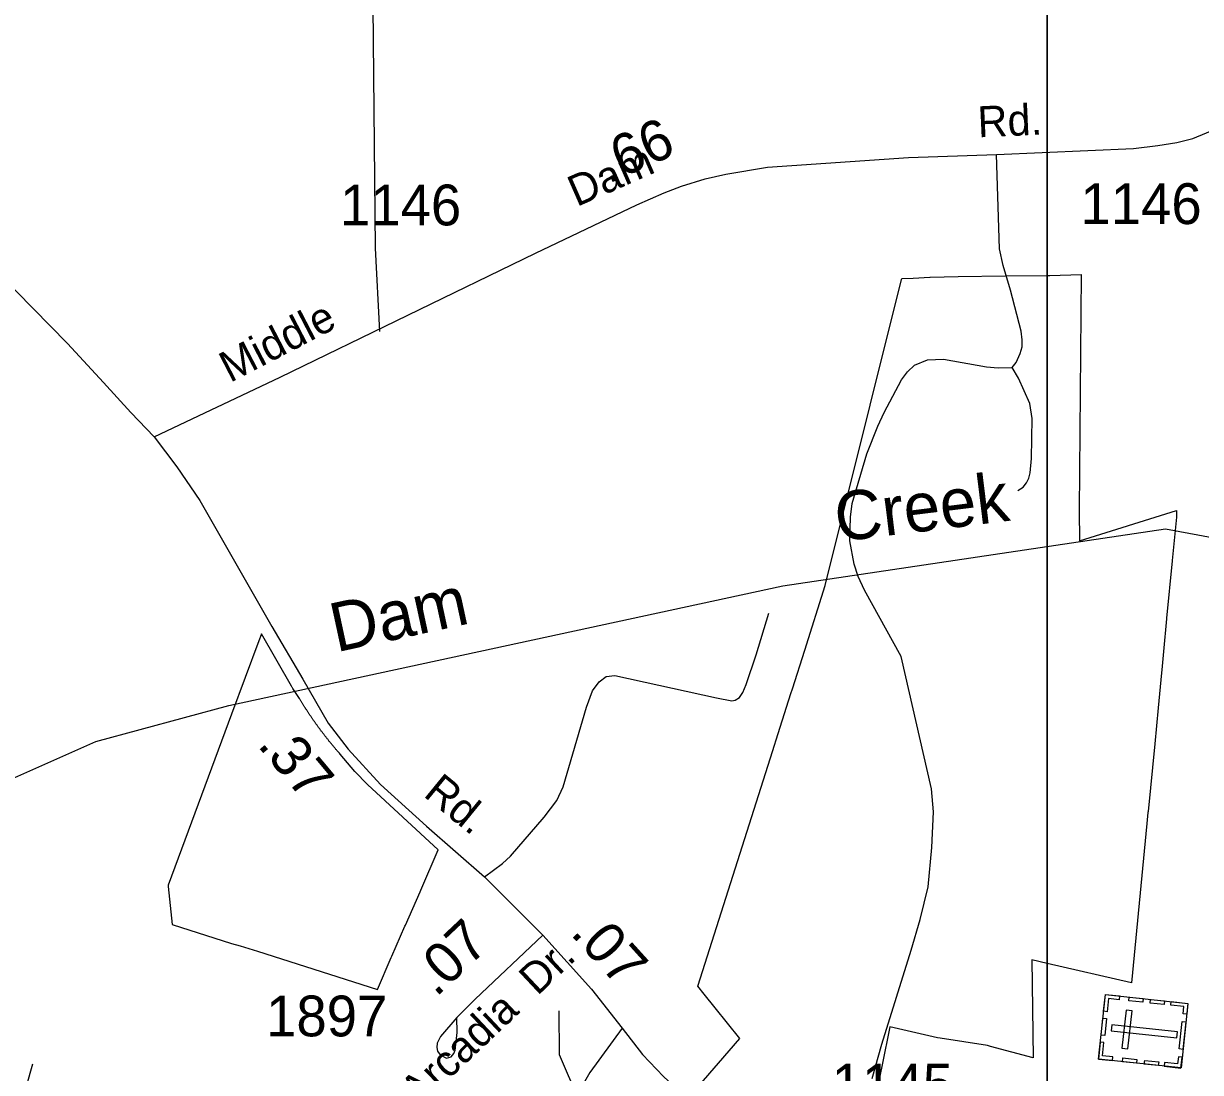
# Model space of a CAD drawing. Extents: x 2104537 to 2336408, y 34176 to 229611.
# Drawn here: x 2184362 to 2187970, y 68278 to 71492 of the extents above; entities that cross this region are included whole.
import ezdxf

# ---------------------------------------------------------------- set-up
doc = ezdxf.new("R2010")
doc.units = 0
for name, color, linetype in [('Exist Boundary Political City Limit New', 7, 'Continuous'), ('Exist Cultural Cemetery CELL', 7, 'Continuous'), ('Exist Hydrographic Creek Single Shore', 7, 'Continuous'), ('Exist Hydrographic Misc Water Feature', 7, 'Continuous'), ('Exist Road Non-System Type 51', 7, 'Continuous'), ('Exist Road Secondary Mileage Hundredths English Label', 7, 'Continuous'), ('Exist Road Secondary Type 51 Attributed', 7, 'Continuous'), ('Exist Road Secondary Type 51 Label', 7, 'Continuous'), ('Exist Road Secondary Type 51 Number Label', 7, 'Continuous'), ('Map Preparation Boundary City Limit Buffer Line', 7, 'Continuous'), ('Map Preparation Inset Cut Line', 7, 'Continuous'), ('Old_Level_32', 7, 'Continuous')]:
    doc.layers.add(name, color=color, linetype=linetype)

msp = doc.modelspace()

# ---------------------------------------------------------------- linework, layer by layer
at = {"layer": 'Exist Boundary Political City Limit New'}
for points in [[(2186414.2, 68215.4), (2186558, 68381.6), (2186482, 68476), (2186448.2, 68517.8), (2186429.2, 68541.6), (2186651.8, 69242.1), (2186681.8, 69336.2), (2186714.5, 69438.9), (2186719, 69453), (2186757, 69572.1), (2186820, 69770.3), (2186957.5, 70322.3), (2187053.8, 70707.9), (2187054.5, 70710.8), (2187088.8, 70711.9), (2187140.8, 70715.2), (2187141.8, 70715.2), (2187227.5, 70716.8), (2187370.8, 70718.6), (2187500, 70719.6), (2187504, 70719.7)], [(2187504, 70719.7), (2187507.8, 70719.8), (2187604, 70722.6), (2187598.2, 70000)], [(2187598.2, 70000), (2187598.8, 69906.8), (2187896.8, 70000), (2187897, 69986.7), (2187897, 69981.7), (2187897, 69979), (2187883.2, 69846.3), (2187883.2, 69845.4), (2187866, 69669.6), (2187865.8, 69667.3), (2187856.5, 69567.7), (2187852.2, 69523), (2187848.5, 69481), (2187840.8, 69395.2), (2187829.8, 69284.2), (2187809.2, 69077.3), (2187809, 69074.2), (2187805.5, 69040.7), (2187758.2, 68552), (2187500, 68611.6), (2187452.8, 68622.4), (2187457.5, 68322.3), (2187326.2, 68356.9), (2187316.8, 68359.7), (2187172.2, 68382.7), (2187164, 68384), (2187031.5, 68413.9), (2187017.8, 68417), (2186994.2, 68301.4), (2186966, 68162)], [(2185300.8, 69290.7), (2185299.5, 69292.2), (2185298.2, 69293.8), (2185297, 69295.4), (2185295.8, 69296.9), (2185294.5, 69298.5), (2185293.2, 69300), (2185292, 69301.6), (2185290.8, 69303.2), (2185289.5, 69304.8), (2185288.5, 69306.3), (2185287.2, 69307.9), (2185286, 69309.5), (2185284.8, 69311.1), (2185283.5, 69312.6), (2185282.2, 69314.2), (2185281, 69315.8), (2185279.8, 69317.4), (2185278.5, 69319), (2185277.5, 69320.6), (2185276.2, 69322.2), (2185275, 69323.8), (2185273.8, 69325.4), (2185272.5, 69327), (2185271.5, 69328.6), (2185270.2, 69330.2), (2185269, 69331.8), (2185267.8, 69333.4), (2185266.8, 69335), (2185265.5, 69336.6), (2185264.2, 69338.2), (2185263, 69339.9), (2185262, 69341.5), (2185260.8, 69343.1), (2185259.5, 69344.8), (2185258.5, 69346.4), (2185257.2, 69348), (2185256, 69349.6), (2185255, 69351.2), (2185253.8, 69352.9), (2185252.8, 69354.5), (2185251.5, 69356.2), (2185250.2, 69357.8), (2185249.2, 69359.5), (2185248, 69361.1), (2185247, 69362.7), (2185245.8, 69364.4), (2185244.8, 69366), (2185243.5, 69367.7), (2185242.5, 69369.3), (2185241.2, 69371), (2185240.2, 69372.7), (2185239, 69374.3), (2185238, 69376), (2185236.8, 69377.6), (2185235.8, 69379.3), (2185234.8, 69381), (2185233.5, 69382.7), (2185232.5, 69384.3), (2185231.2, 69386), (2185230.2, 69387.7), (2185229.2, 69389.4), (2185228, 69391), (2185227, 69392.7), (2185226, 69394.4), (2185224.8, 69396.1), (2185223.8, 69397.8), (2185222.8, 69399.5), (2185221.8, 69401.2), (2185220.5, 69402.9), (2185219.5, 69404.6), (2185218.5, 69406.2), (2185217.5, 69408), (2185216.5, 69409.6), (2185215.2, 69411.4), (2185214.2, 69413.1), (2185213.2, 69414.8), (2185212.2, 69416.5), (2185211.2, 69418.2), (2185210.2, 69419.9), (2185209, 69421.6), (2185208, 69423.3), (2185187.5, 69454.3), (2185186.5, 69456), (2185185.5, 69457.7), (2185184.5, 69459.5), (2185183.5, 69461.2), (2185091.8, 69621.3), (2185085.2, 69605), (2185083.5, 69600.3), (2185000, 69375.6), (2184805.2, 68851.4), (2184805.8, 68847.3), (2184818, 68731.3), (2185000, 68673.2), (2185026, 68666.1), (2185039.8, 68661.7), (2185079.2, 68649.1), (2185446.8, 68531.7), (2185489.5, 68629.8)], [(2185489.5, 68629.8), (2185491, 68633.6), (2185531.5, 68725.6), (2185533, 68728.8), (2185578, 68831.4), (2185580.5, 68836.6), (2185633, 68959.9), (2185416.8, 69160.5), (2185378, 69199.7), (2185333.2, 69252.6), (2185330.5, 69255.6), (2185329.2, 69257.1), (2185328, 69258.6), (2185326.5, 69260.1), (2185325.2, 69261.6), (2185324, 69263.1), (2185322.8, 69264.6), (2185321.5, 69266.2), (2185320, 69267.7), (2185318.8, 69269.2), (2185317.5, 69270.7), (2185316.2, 69272.2), (2185315, 69273.8), (2185313.5, 69275.3), (2185312.2, 69276.8), (2185311, 69278.4), (2185309.8, 69279.9), (2185308.5, 69281.4), (2185307.2, 69283), (2185306, 69284.5), (2185304.8, 69286), (2185303.5, 69287.6), (2185302, 69289.1), (2185300.8, 69290.7)]]:
    msp.add_lwpolyline(points, dxfattribs=at)
at = {"layer": 'Exist Cultural Cemetery CELL'}
for points in [[(2187657.2, 68318.5), (2187678.5, 68516.4), (2187931.7, 68489.2), (2187910.4, 68291.3)], [(2187721.6, 68511.9), (2187720.4, 68500.6), (2187688.4, 68504), (2187684.1, 68463.7), (2187673, 68464.9), (2187678.6, 68516.5)], [(2187793.1, 68492.7), (2187750, 68497.3), (2187751.2, 68508.7), (2187794.3, 68504)], [(2187858.6, 68485.6), (2187815.5, 68490.3), (2187816.8, 68501.6), (2187859.8, 68496.9)], [(2187928.1, 68456.2), (2187916.7, 68457.5), (2187919.1, 68479.3), (2187878.9, 68483.7), (2187880.1, 68494.7), (2187931.7, 68489.2)], [(2187665.1, 68392.1), (2187670.7, 68443.7), (2187682, 68442.5), (2187676.5, 68390.9)], [(2187729.2, 68351.8), (2187747.8, 68349.8), (2187760.4, 68466.9), (2187741.8, 68468.9)], [(2187698, 68423.8), (2187696, 68405.2), (2187897.6, 68383.5), (2187899.6, 68402.1)], [(2187905.1, 68349.6), (2187914.2, 68434), (2187925.5, 68432.7), (2187916.4, 68348.4)], [(2187700.3, 68313.9), (2187701.5, 68325.1), (2187669.5, 68328.6), (2187673.8, 68368.9), (2187662.8, 68370.1), (2187657.2, 68318.5)], [(2187774, 68305.9), (2187730.9, 68310.5), (2187732.2, 68321.9), (2187775.2, 68317.2)], [(2187840.8, 68298.7), (2187797.8, 68303.3), (2187799, 68314.7), (2187842, 68310)], [(2187913.9, 68324.1), (2187902.4, 68325.4), (2187900.1, 68303.5), (2187859.9, 68307.8), (2187858.7, 68296.7), (2187910.3, 68291.2)]]:
    msp.add_lwpolyline(points, close=True, dxfattribs=at)
at = {"layer": 'Exist Hydrographic Creek Single Shore'}
msp.add_lwpolyline([(2181851.6, 69094.7), (2181845.4, 68835.6), (2182037.5, 68635), (2182163.5, 68445.6), (2182330.6, 68386.6), (2182547.5, 68405.4), (2183304.6, 68676.2), (2183810.4, 68912.5), (2184093.6, 69080.9), (2184242.5, 69140.4), (2184583.5, 69291.3), (2184991.5, 69401.6), (2186689.6, 69769.1), (2187862.7, 69943.3), (2188121.6, 69895.7), (2188764.7, 69532.2), (2188810.8, 69513.1), (2188923.6, 69466.8), (2188981.6, 69475.5)], dxfattribs=at)
at = {"layer": 'Exist Hydrographic Misc Water Feature'}
msp.add_lwpolyline([(2182559.6, 64740.4), (2182699.5, 65108.4), (2182815.5, 65191.5), (2183140.5, 65218), (2183247.6, 65409.5), (2183338.6, 65509.5), (2183954.6, 65714.1), (2184219.5, 65866.5), (2184584.5, 66184.3), (2185414.6, 66696.5), (2185671.5, 66908.1), (2185786.5, 67316), (2185930.7, 67438.5), (2186001.6, 67498.9), (2186067.6, 67615.7), (2186108.7, 67851.1), (2186064.6, 68193.2), (2186005.5, 68332.1), (2186004.5, 68466.6)], dxfattribs=at)
at = {"layer": 'Exist Road Non-System Type 51'}
for points in [[(2185454.8, 70548.5), (2185441.3, 70803.3), (2185430.1, 71970.2), (2185426.8, 72142.5), (2185420.4, 72184.3), (2185409.9, 72199.3), (2185362.2, 72245.8), (2185295.9, 72291.4), (2185252.6, 72330.3), (2185225.2, 72372.8), (2185178.5, 72434.7), (2185122.1, 72486), (2185116.3, 72506.1), (2185123.7, 72534.2), (2185157.2, 72606.4), (2185175.1, 72630.3), (2185207.1, 72655), (2185329.1, 72686.7), (2185861.6, 72809.7), (2185923.9, 72821.4)], [(2187392.3, 70437.9), (2187405.4, 70453.1), (2187417.1, 70481.1), (2187423.4, 70501), (2187423.2, 70522.9), (2187420.7, 70549.2), (2187388, 70674.9), (2187365.2, 70750.4), (2187354.4, 70801.5), (2187344.9, 71090.7)], [(2186963.8, 68259.5), (2186993, 68363.9), (2187082.9, 68652.5), (2187110.3, 68746.8), (2187135.6, 68846.7), (2187146.7, 68966.9), (2187151.2, 69076.4), (2187145.3, 69147), (2187052.4, 69552.1), (2186940.5, 69755.3), (2186920.3, 69797.4), (2186908.2, 69835), (2186895.5, 69907.1), (2186896.9, 69979.3), (2186902.6, 70021.2), (2186947.6, 70173.5), (2186981, 70257.8), (2187000.6, 70300.1), (2187054, 70400.5), (2187071.8, 70424.4), (2187093.6, 70444.7), (2187133.6, 70460.9), (2187181.9, 70463.3), (2187313.6, 70440.1), (2187349.6, 70436.4), (2187392.3, 70437.9)], [(2187410.6, 70060.9), (2187426.3, 70071.1), (2187436.7, 70084.7), (2187444.2, 70098.3), (2187448.1, 70115.3), (2187451.6, 70159.2), (2187453.6, 70281.2), (2187446.6, 70327.3), (2187412, 70405), (2187392.3, 70437.9)], [(2185774.9, 68876.6), (2185830.5, 68917.8), (2185854.5, 68940.3), (2185957.9, 69060), (2185997.3, 69110.5), (2186016.8, 69153.1), (2186087.4, 69396.5), (2186106.1, 69446.6), (2186126.7, 69475.1), (2186148.6, 69491.4), (2186174.6, 69493.9), (2186486.6, 69425.5), (2186533, 69416.4), (2186543.2, 69418.5), (2186557.2, 69426.4), (2186566.7, 69441.7), (2186577, 69466.7), (2186608.3, 69557), (2186647.1, 69685.2)], [(2185690.5, 68446.1), (2185640.1, 68387.4), (2185629.9, 68367.5), (2185629, 68353.8), (2185631.4, 68342.6), (2185639.1, 68331.6), (2185659.2, 68321.7), (2185673.4, 68325.7), (2185681.1, 68335.7), (2185684.9, 68345.8), (2185691.2, 68400.2), (2185690.5, 68446.1)], [(2184098.5, 67352.1), (2184315.1, 68037.9), (2184391.1, 68304.2)]]:
    msp.add_lwpolyline(points, dxfattribs=at)
at = {"layer": 'Exist Road Secondary Type 51 Attributed'}
for points in [[(2182977.9, 72081.5), (2183217, 71825.9), (2184039, 70987.9), (2184339.7, 70672), (2184496.7, 70511.2), (2184607.6, 70392.2), (2184691.1, 70299.6), (2184762.4, 70225.2)], [(2184762.4, 70225.2), (2185148.6, 70408.2), (2185931.1, 70787.9), (2186241.8, 70936.2), (2186325.5, 70972.9), (2186379.4, 70993.5), (2186451.4, 71015.8), (2186515.3, 71030.3), (2186643, 71051.4), (2187075, 71081.5), (2187344.9, 71090.7), (2187764.5, 71109.5), (2187838.8, 71117.9), (2187897.4, 71127.6), (2187946.9, 71139.2), (2188017.8, 71169.3), (2188053, 71185)], [(2184762.4, 70225.2), (2184832, 70133.1), (2184902.5, 70030.2), (2185123.4, 69643.7), (2185218.7, 69482.5), (2185295.9, 69348.1), (2185357.4, 69268.6), (2185456.8, 69159.9), (2185597.8, 69032.8), (2185774.9, 68876.6), (2185954.5, 68697.9)], [(2185954.5, 68697.9), (2185746.7, 68502.4), (2185690.5, 68446.1)], [(2185954.5, 68697.9), (2186103.6, 68532.9), (2186197.2, 68413.4)], [(2186197.2, 68413.4), (2186097.8, 68277), (2186044.7, 68184.5), (2185996.2, 68094.4), (2185966.1, 68013.2)], [(2186197.2, 68413.4), (2186259.6, 68332.5), (2186324.3, 68265.4), (2186398.3, 68196.1), (2186458.3, 68147.5), (2186516.1, 68108.2), (2186666.3, 68050.4), (2186903.7, 68001.1), (2187973.5, 67777), (2188321.1, 67714.5), (2188501.3, 67679.2), (2188581.9, 67656.5), (2188710.4, 67606.1), (2188938.4, 67493.9), (2189128.5, 67391.6), (2189238.3, 67323.7), (2189303.8, 67258.2), (2189359.2, 67201.5), (2189449.2, 67057.6), (2189487.7, 66962.1), (2189529.2, 66816.3)]]:
    msp.add_lwpolyline(points, dxfattribs=at)
at = {"layer": 'Map Preparation Boundary City Limit Buffer Line'}
for points in [[(2186414.2, 68215.4), (2186558, 68381.6), (2186482, 68476), (2186448.2, 68517.8), (2186429.2, 68541.6), (2186651.8, 69242.1), (2186681.8, 69336.2), (2186714.5, 69438.9), (2186719, 69453), (2186757, 69572.1), (2186820, 69770.3), (2186957.5, 70322.3), (2187053.8, 70707.9), (2187054.5, 70710.8), (2187088.8, 70711.9), (2187140.8, 70715.2), (2187141.8, 70715.2), (2187227.5, 70716.8), (2187370.8, 70718.6), (2187500, 70719.6), (2187504, 70719.7)], [(2187504, 70719.7), (2187507.8, 70719.8), (2187604, 70722.6), (2187598.2, 70000)], [(2187598.2, 70000), (2187598.8, 69906.8), (2187896.8, 70000), (2187897, 69986.7), (2187897, 69981.7), (2187897, 69979), (2187883.2, 69846.3), (2187883.2, 69845.4), (2187866, 69669.6), (2187865.8, 69667.3), (2187856.5, 69567.7), (2187852.2, 69523), (2187848.5, 69481), (2187840.8, 69395.2), (2187829.8, 69284.2), (2187809.2, 69077.3), (2187809, 69074.2), (2187805.5, 69040.7), (2187758.2, 68552), (2187500, 68611.6), (2187452.8, 68622.4), (2187457.5, 68322.3), (2187326.2, 68356.9), (2187316.8, 68359.7), (2187172.2, 68382.7), (2187164, 68384), (2187031.5, 68413.9), (2187017.8, 68417), (2186994.2, 68301.4), (2186966, 68162)], [(2185300.8, 69290.7), (2185299.5, 69292.2), (2185298.2, 69293.8), (2185297, 69295.4), (2185295.8, 69296.9), (2185294.5, 69298.5), (2185293.2, 69300), (2185292, 69301.6), (2185290.8, 69303.2), (2185289.5, 69304.8), (2185288.5, 69306.3), (2185287.2, 69307.9), (2185286, 69309.5), (2185284.8, 69311.1), (2185283.5, 69312.6), (2185282.2, 69314.2), (2185281, 69315.8), (2185279.8, 69317.4), (2185278.5, 69319), (2185277.5, 69320.6), (2185276.2, 69322.2), (2185275, 69323.8), (2185273.8, 69325.4), (2185272.5, 69327), (2185271.5, 69328.6), (2185270.2, 69330.2), (2185269, 69331.8), (2185267.8, 69333.4), (2185266.8, 69335), (2185265.5, 69336.6), (2185264.2, 69338.2), (2185263, 69339.9), (2185262, 69341.5), (2185260.8, 69343.1), (2185259.5, 69344.8), (2185258.5, 69346.4), (2185257.2, 69348), (2185256, 69349.6), (2185255, 69351.2), (2185253.8, 69352.9), (2185252.8, 69354.5), (2185251.5, 69356.2), (2185250.2, 69357.8), (2185249.2, 69359.5), (2185248, 69361.1), (2185247, 69362.7), (2185245.8, 69364.4), (2185244.8, 69366), (2185243.5, 69367.7), (2185242.5, 69369.3), (2185241.2, 69371), (2185240.2, 69372.7), (2185239, 69374.3), (2185238, 69376), (2185236.8, 69377.6), (2185235.8, 69379.3), (2185234.8, 69381), (2185233.5, 69382.7), (2185232.5, 69384.3), (2185231.2, 69386), (2185230.2, 69387.7), (2185229.2, 69389.4), (2185228, 69391), (2185227, 69392.7), (2185226, 69394.4), (2185224.8, 69396.1), (2185223.8, 69397.8), (2185222.8, 69399.5), (2185221.8, 69401.2), (2185220.5, 69402.9), (2185219.5, 69404.6), (2185218.5, 69406.2), (2185217.5, 69408), (2185216.5, 69409.6), (2185215.2, 69411.4), (2185214.2, 69413.1), (2185213.2, 69414.8), (2185212.2, 69416.5), (2185211.2, 69418.2), (2185210.2, 69419.9), (2185209, 69421.6), (2185208, 69423.3), (2185187.5, 69454.3), (2185186.5, 69456), (2185185.5, 69457.7), (2185184.5, 69459.5), (2185183.5, 69461.2), (2185091.8, 69621.3), (2185085.2, 69605), (2185083.5, 69600.3), (2185000, 69375.6), (2184805.2, 68851.4), (2184805.8, 68847.3), (2184818, 68731.3), (2185000, 68673.2), (2185026, 68666.1), (2185039.8, 68661.7), (2185079.2, 68649.1), (2185446.8, 68531.7), (2185489.5, 68629.8)], [(2185489.5, 68629.8), (2185491, 68633.6), (2185531.5, 68725.6), (2185533, 68728.8), (2185578, 68831.4), (2185580.5, 68836.6), (2185633, 68959.9), (2185416.8, 69160.5), (2185378, 69199.7), (2185333.2, 69252.6), (2185330.5, 69255.6), (2185329.2, 69257.1), (2185328, 69258.6), (2185326.5, 69260.1), (2185325.2, 69261.6), (2185324, 69263.1), (2185322.8, 69264.6), (2185321.5, 69266.2), (2185320, 69267.7), (2185318.8, 69269.2), (2185317.5, 69270.7), (2185316.2, 69272.2), (2185315, 69273.8), (2185313.5, 69275.3), (2185312.2, 69276.8), (2185311, 69278.4), (2185309.8, 69279.9), (2185308.5, 69281.4), (2185307.2, 69283), (2185306, 69284.5), (2185304.8, 69286), (2185303.5, 69287.6), (2185302, 69289.1), (2185300.8, 69290.7)]]:
    msp.add_lwpolyline(points, dxfattribs=at)
at = {"layer": 'Map Preparation Inset Cut Line'}
for points in [[(2262949.2, 100213), (2187500, 100213), (2187500, 55964.5), (2244094.4, 55964.5), (2244094.4, 70118.4), (2262949.2, 70118.4)], [(2116896.5, 80445.9), (2116896.5, 37235.7), (2173491, 37235.7), (2173491, 50351.3), (2187500, 54765.8), (2187500, 55964.5), (2187500, 80446.6)]]:
    msp.add_lwpolyline(points, close=True, dxfattribs=at)

# ---------------------------------------------------------------- texts
at = {"layer": 'Exist Road Secondary Mileage Hundredths English Label'}
for s, rotation, p in [('.66', 23.711, (2186154.1, 71000.1)), ('.37', 309.9369, (2185076.7, 69280)), ('.07', 43.2425, (2185626.5, 68506.1)), ('.07', 312.1009, (2186035.8, 68702.6))]:
    msp.add_text(s, height=125, rotation=rotation, dxfattribs=at).set_placement(p)
at = {"layer": 'Exist Road Secondary Type 51 Label'}
for s, rotation, p in [('Rd.', 2.5658, (2187288.8, 71143.1)), ('Dam', 23.711, (2186057.9, 70929.3)), ('Middle', 27.3853, (2184995, 70390.1)), ('Rd.', 320.789, (2185584.8, 69126.2)), ('Arcadia  Dr.', 43.2425, (2185571.8, 68167.1))]:
    msp.add_text(s, height=95, rotation=rotation, dxfattribs=at).set_placement(p)
at = {"layer": 'Exist Road Secondary Type 51 Number Label'}
for s, p in [('1146', (2187601.9, 70877.4)), ('1146', (2185332.1, 70873.4)), ('1897', (2185105.6, 68388.2)), ('1145', (2186839.8, 68179.6))]:
    msp.add_text(s, height=125, dxfattribs=at).set_placement(p)
at = {"layer": 'Old_Level_32'}
for s, rotation, p in [('Creek', 7.0102, (2186858.2, 69903.5)), ('Dam', 12.2125, (2185320.7, 69564.8))]:
    msp.add_text(s, height=150, rotation=rotation, dxfattribs=at).set_placement(p)

doc.saveas('drawing.dxf')
